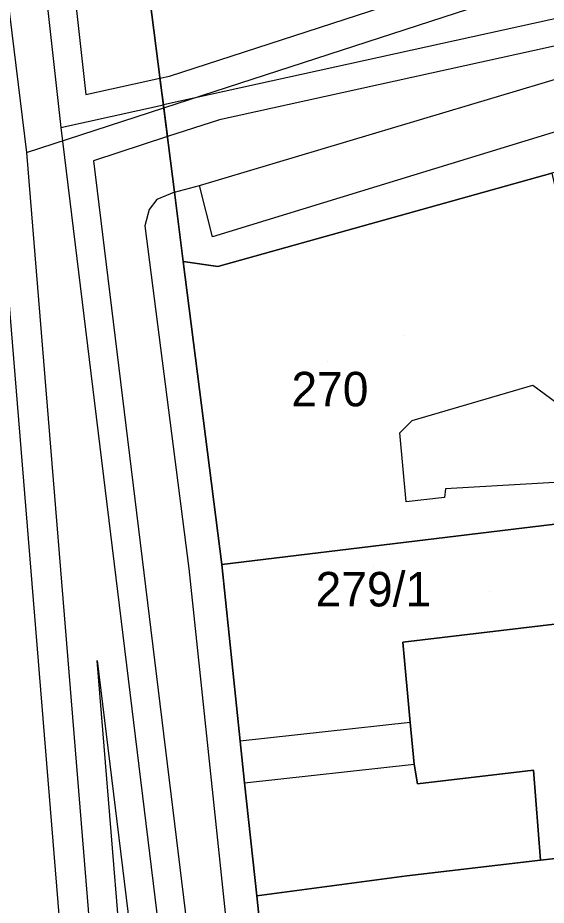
# Model space of a CAD drawing. Extents: x -263423 to -261326, y -1240067 to -1237864.
# Drawn here: x -263261.9 to -263231.3, y -1239036.1 to -1238984.6 of the extents above; entities that cross this region are included whole.
import ezdxf

# ---------------------------------------------------------------- set-up
doc = ezdxf.new("R2010")
doc.units = 0
for name, color, linetype in [('body_kn', 7, 'Continuous'), ('kladpar_druhypozemkov', 7, 'Continuous'), ('kladpar_hranice', 7, 'Continuous'), ('kladpar_parcelnecisla', 7, 'Continuous'), ('kladpar_plochy', 7, 'Continuous'), ('tarchy_linie', 7, 'Continuous'), ('zappar_hrandruhpozemk', 7, 'Continuous'), ('znacky', 7, 'Continuous')]:
    doc.layers.add(name, color=color, linetype=linetype)

msp = doc.modelspace()

# ---------------------------------------------------------------- linework, layer by layer
at = {"layer": 'body_kn'}
for p, q in [((-263253.1, -1238988), (-263253.1, -1238988)), ((-263253.65, -1238988.11), (-263253.65, -1238988.11)), ((-263257.95, -1238989.06), (-263257.95, -1238989.06)), ((-263253.45, -1238989.66), (-263253.45, -1238989.66)), ((-263253.43, -1238989.84), (-263253.43, -1238989.84)), ((-263253.43, -1238989.84), (-263253.43, -1238989.84)), ((-263250.19, -1238990.52), (-263250.19, -1238990.52)), ((-263259.4, -1238990.97), (-263259.4, -1238990.97)), ((-263259.4, -1238990.97), (-263259.4, -1238990.97)), ((-263253.22, -1238991.5), (-263253.22, -1238991.5)), ((-263261.39, -1238992.43), (-263261.39, -1238992.43)), ((-263261.39, -1238992.43), (-263261.39, -1238992.43)), ((-263257.5, -1238992.9), (-263257.5, -1238992.9)), ((-263252.81, -1238994.72), (-263252.81, -1238994.72)), ((-263252.81, -1238994.72), (-263252.81, -1238994.72)), ((-263251.36, -1238994.33), (-263251.36, -1238994.33)), ((-263253.83, -1238995.15), (-263253.83, -1238995.15)), ((-263254.28, -1238995.72), (-263254.28, -1238995.72)), ((-263254.53, -1238996.67), (-263254.53, -1238996.67)), ((-263250.6, -1238997.31), (-263250.6, -1238997.31)), ((-263252.3, -1238998.75), (-263252.3, -1238998.75)), ((-263250.29, -1238999.03), (-263250.29, -1238999.03)), ((-263232.05, -1239005.91), (-263232.05, -1239005.91)), ((-263239.04, -1239007.97), (-263239.04, -1239007.97)), ((-263239.04, -1239007.97), (-263239.04, -1239007.97)), ((-263239.74, -1239008.67), (-263239.74, -1239008.67)), ((-263237.1, -1239011.93), (-263237.1, -1239011.93)), ((-263239.39, -1239012.68), (-263239.39, -1239012.68)), ((-263237.17, -1239012.43), (-263237.17, -1239012.43)), ((-263250.07, -1239016.31), (-263250.07, -1239016.31)), ((-263251.97, -1239016.54), (-263251.97, -1239016.54)), ((-263239.57, -1239020.82), (-263239.57, -1239020.82)), ((-263257.29, -1239021.87), (-263257.29, -1239021.87)), ((-263257.29, -1239021.87), (-263257.29, -1239021.87)), ((-263239.15, -1239025.46), (-263239.15, -1239025.46)), ((-263239.15, -1239025.46), (-263239.15, -1239025.46)), ((-263249, -1239026.55), (-263249, -1239026.55)), ((-263238.92, -1239027.88), (-263238.92, -1239027.88)), ((-263232, -1239028.23), (-263232, -1239028.23)), ((-263248.76, -1239028.97), (-263248.76, -1239028.97)), ((-263248.76, -1239028.97), (-263248.76, -1239028.97)), ((-263238.73, -1239029.02), (-263238.73, -1239029.02)), ((-263231.59, -1239033.45), (-263231.59, -1239033.45)), ((-263239.34, -1239034.36), (-263239.34, -1239034.36)), ((-263248.04, -1239035.52), (-263248.04, -1239035.52)), ((-263248.04, -1239035.52), (-263248.04, -1239035.52))]:
    msp.add_line(p, q, dxfattribs=at)
at = {"layer": 'kladpar_druhypozemkov'}
for p, q in [((-263243.96, -1239004.54), (-263243.96, -1239004.54)), ((-263241.26, -1239016.44), (-263241.26, -1239016.44))]:
    msp.add_line(p, q, dxfattribs=at)
at = {"layer": 'kladpar_hranice'}
for points in [[(-263262.39, -1238919.82), (-263261.31, -1238920.2), (-263261.25, -1238921.09), (-263261, -1238923.63), (-263260.51, -1238928.2), (-263258.84, -1238943.49), (-263258.39, -1238943.49), (-263256.53, -1238960.88), (-263256.85, -1238960.88), (-263254.93, -1238978.01), (-263254.23, -1238983.5), (-263252.81, -1238994.72), (-263252.3, -1238998.75), (-263250.07, -1239016.31), (-263249, -1239026.55), (-263248.76, -1239028.97), (-263248.04, -1239035.52), (-263246.07, -1239054.49), (-263244.87, -1239065.88), (-263244.62, -1239065.88), (-263243.97, -1239073.2), (-263242.12, -1239092.73), (-263241.7, -1239096.1)], [(-263190.65, -1238982.56), (-263207.59, -1238987.08), (-263210.89, -1238987.96), (-263219.96, -1238990.54), (-263223.2, -1238991.42), (-263223.96, -1238991.67), (-263226.62, -1238992.36), (-263230.94, -1238993.62), (-263250.29, -1238999.03), (-263252.3, -1238998.75), (-263252.81, -1238994.72), (-263254.23, -1238983.5)], [(-263230.94, -1238993.62), (-263226.45, -1239013.45), (-263250.07, -1239016.31), (-263252.3, -1238998.75), (-263250.29, -1238999.03), (-263230.94, -1238993.62)], [(-263219.06, -1239018.38), (-263219.66, -1239012.66), (-263215.4, -1239012.11), (-263214.87, -1239018.28), (-263215.95, -1239018.4), (-263215.24, -1239026.54), (-263218.16, -1239026.85), (-263217.56, -1239031.87), (-263223.18, -1239032.5), (-263231.59, -1239033.45), (-263232, -1239028.23), (-263238.73, -1239029.02), (-263238.92, -1239027.88), (-263239.15, -1239025.46), (-263239.57, -1239020.82), (-263219.06, -1239018.38)], [(-263226.45, -1239013.45), (-263222.7, -1239013.02), (-263219.66, -1239012.66), (-263219.06, -1239018.38), (-263239.57, -1239020.82), (-263239.15, -1239025.46), (-263238.92, -1239027.88), (-263238.73, -1239029.02), (-263232, -1239028.23), (-263231.59, -1239033.45), (-263239.34, -1239034.36), (-263248.04, -1239035.52), (-263248.76, -1239028.97), (-263249, -1239026.55), (-263250.07, -1239016.31), (-263226.45, -1239013.45)], [(-263248.04, -1239035.52), (-263239.34, -1239034.36), (-263231.59, -1239033.45), (-263223.18, -1239032.5), (-263222.46, -1239038.67), (-263222.27, -1239040.3), (-263231.14, -1239041.29), (-263230.95, -1239042.95), (-263232.77, -1239043.15), (-263232.1, -1239049.82), (-263231.53, -1239049.77), (-263231.22, -1239052.57), (-263231.44, -1239052.59), (-263246.07, -1239054.49), (-263248.04, -1239035.52)]]:
    msp.add_lwpolyline(points, dxfattribs=at)
at = {"layer": 'kladpar_plochy'}
for p, q in [((-263254.23, -1238983.5), (-263252.81, -1238994.72)), ((-263252.81, -1238994.72), (-263252.3, -1238998.75)), ((-263252.3, -1238998.75), (-263250.07, -1239016.31)), ((-263250.07, -1239016.31), (-263249, -1239026.55)), ((-263249, -1239026.55), (-263248.76, -1239028.97)), ((-263248.76, -1239028.97), (-263248.04, -1239035.52)), ((-263248.04, -1239035.52), (-263246.07, -1239054.49))]:
    msp.add_line(p, q, dxfattribs=at)
msp.add_lwpolyline([(-263190.65, -1238982.56), (-263207.59, -1238987.08), (-263210.89, -1238987.96), (-263219.96, -1238990.54), (-263223.2, -1238991.42), (-263223.96, -1238991.67), (-263226.62, -1238992.36), (-263230.94, -1238993.62), (-263250.29, -1238999.03), (-263252.3, -1238998.75), (-263252.81, -1238994.72), (-263254.23, -1238983.5)], dxfattribs=at)
for points in [[(-263230.94, -1238993.62), (-263226.45, -1239013.45), (-263250.07, -1239016.31), (-263252.3, -1238998.75), (-263250.29, -1238999.03)], [(-263219.06, -1239018.38), (-263219.66, -1239012.66), (-263215.4, -1239012.11), (-263214.87, -1239018.28), (-263215.95, -1239018.4), (-263215.24, -1239026.54), (-263218.16, -1239026.85), (-263217.56, -1239031.87), (-263223.18, -1239032.5), (-263231.59, -1239033.45), (-263232, -1239028.23), (-263238.73, -1239029.02), (-263238.92, -1239027.88), (-263239.15, -1239025.46), (-263239.57, -1239020.82)], [(-263226.45, -1239013.45), (-263222.7, -1239013.02), (-263219.66, -1239012.66), (-263219.06, -1239018.38), (-263239.57, -1239020.82), (-263239.15, -1239025.46), (-263238.92, -1239027.88), (-263238.73, -1239029.02), (-263232, -1239028.23), (-263231.59, -1239033.45), (-263239.34, -1239034.36), (-263248.04, -1239035.52), (-263248.76, -1239028.97), (-263249, -1239026.55), (-263250.07, -1239016.31)], [(-263248.04, -1239035.52), (-263239.34, -1239034.36), (-263231.59, -1239033.45), (-263223.18, -1239032.5), (-263222.46, -1239038.67), (-263222.27, -1239040.3), (-263231.14, -1239041.29), (-263230.95, -1239042.95), (-263232.77, -1239043.15), (-263232.1, -1239049.82), (-263231.53, -1239049.77), (-263231.22, -1239052.57), (-263231.44, -1239052.59), (-263246.07, -1239054.49)]]:
    msp.add_lwpolyline(points, close=True, dxfattribs=at)
at = {"layer": 'tarchy_linie'}
for p, q in [((-263261.39, -1238992.43), (-263253.43, -1238989.84)), ((-263259.4, -1238990.97), (-263253.45, -1238989.66))]:
    msp.add_line(p, q, dxfattribs=at)
for points in [[(-263102.32, -1238950.61), (-263205.44, -1238980.66), (-263250.19, -1238990.52), (-263253.22, -1238991.5), (-263253.43, -1238989.84), (-263253.45, -1238989.66), (-263253.65, -1238988.11), (-263253.1, -1238988), (-263208.93, -1238973.63), (-263154.44, -1238956.96), (-263104.93, -1238941.82), (-263124.23, -1238878.41), (-263212.19, -1238904.39), (-263265.6, -1238920.34)], [(-262985.62, -1238913.74), (-263018.26, -1238922.03), (-263101.22, -1238948.67), (-263205.9, -1238979.18), (-263253.45, -1238989.66)], [(-263252.22, -1239103.44), (-263258.57, -1239048), (-263263.19, -1238991.32), (-263269.43, -1238939.62), (-263270.23, -1238928.85), (-263268.71, -1238927.12), (-263266.75, -1238924.88), (-263265.28, -1238923.21)], [(-263265.28, -1238923.21), (-263257.95, -1238989.06), (-263253.65, -1238988.11), (-263253.45, -1238989.66), (-263253.43, -1238989.84), (-263253.22, -1238991.5), (-263257.5, -1238992.9), (-263244.69, -1239097.79)], [(-263266.75, -1238924.88), (-263259.4, -1238990.97), (-263246.14, -1239099.52), (-263232.99, -1239230.04), (-263220.98, -1239335.65), (-263211.76, -1239426.52), (-263207.3, -1239462.55), (-263205.02, -1239481.01), (-263201.52, -1239486.01), (-263201.02, -1239495.61), (-263202.52, -1239500.01), (-263193.1, -1239574.41)], [(-263268.71, -1238927.12), (-263267.79, -1238939.46), (-263261.39, -1238992.43), (-263256.88, -1239047.83), (-263250.48, -1239103.25), (-263243.25, -1239168.79), (-263236.15, -1239234.34), (-263229.56, -1239288.24), (-263223.56, -1239342.68), (-263214.78, -1239419.75), (-263206.52, -1239497.31), (-263198.58, -1239574.76), (-263191.68, -1239638.38), (-263185.41, -1239700.03)], [(-263253.43, -1238989.84), (-263208.5, -1238975.23), (-263153.96, -1238958.54), (-263101.18, -1238942.4)], [(-263257.29, -1239021.87), (-263247.78, -1239099.7), (-263247.63, -1239101.23), (-263248.98, -1239101.4), (-263255.19, -1239047.66), (-263257.29, -1239021.87)]]:
    msp.add_lwpolyline(points, dxfattribs=at)
at = {"layer": 'zappar_hrandruhpozemk'}
for p, q in [((-263239.04, -1239007.97), (-263232.05, -1239005.91)), ((-263239.15, -1239025.46), (-263249, -1239026.55)), ((-263248.76, -1239028.97), (-263238.92, -1239027.88))]:
    msp.add_line(p, q, dxfattribs=at)
for points in [[(-263252.81, -1238994.72), (-263251.36, -1238994.33), (-263221.47, -1238985.4), (-263191.9, -1238976.47)], [(-263191.52, -1238979.45), (-263220.84, -1238988.19), (-263250.6, -1238997.31), (-263251.36, -1238994.33)], [(-263252.81, -1238994.72), (-263253.83, -1238995.15), (-263254.28, -1238995.72), (-263254.53, -1238996.67), (-263251.97, -1239016.54), (-263248.51, -1239049.32)], [(-263232.05, -1239005.91), (-263230.66, -1239006.94), (-263230.12, -1239011.52), (-263237.1, -1239011.93), (-263237.17, -1239012.43), (-263239.39, -1239012.68), (-263239.74, -1239008.67), (-263239.04, -1239007.97)]]:
    msp.add_lwpolyline(points, dxfattribs=at)
at = {"layer": 'znacky'}
for p, q in [((-263239.55, -1239003.06), (-263239.55, -1239003.06)), ((-263234.53, -1239017.89), (-263234.53, -1239017.89))]:
    msp.add_line(p, q, dxfattribs=at)

# ---------------------------------------------------------------- texts
at = {"layer": 'kladpar_parcelnecisla'}
for s, p in [('270', (-263246.03, -1239007.14)), ('279/1', (-263244.629, -1239018.74))]:
    msp.add_text(s, height=2, dxfattribs=at).set_placement(p)

doc.saveas('drawing.dxf')
